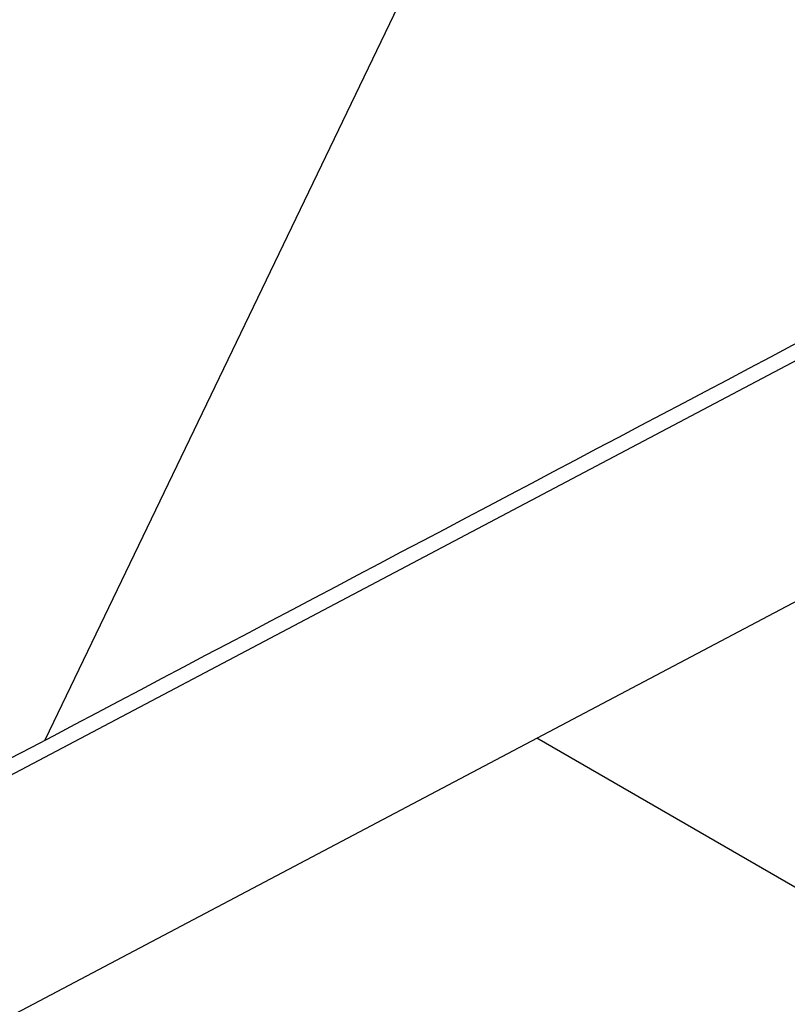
# Model space of a CAD drawing. Header units: millimetres. Extents: x -445 to 449, y -417 to 415.
# Tile 452 of 656: x -153.63 to -150.76, y -197.37 to -193.69. Entities that reach past the tile are written whole.
import ezdxf

# ---------------------------------------------------------------- set-up
doc = ezdxf.new("R2010")
doc.units = ezdxf.units.MM
doc.header["$MEASUREMENT"] = 0
doc.layers.add('Default', color=7, linetype='Continuous', true_color=0x000000)

msp = doc.modelspace()

# ---------------------------------------------------------------- linework, layer by layer
at = {"layer": 'Default', "color": 9, "true_color": 0xbfbfbf}
for p, q in [((-126.7962, -140.8193, -964.1487), (-153.5335, -196.3856, -941.8403)), ((-179.0864, -209.9413, -931.8565), (-93.5539, -164.7783, -984.4093)), ((-93.1518, -165.466, -984.3459), (-178.6843, -210.629, -931.793)), ((-90.193, -231.8853, -948.3763), (-151.6941, -196.3776, -948.3763))]:
    msp.add_line(p, q, dxfattribs=at)
at = {"layer": 'Default', "color": 9, "true_color": 0xbfbfbf, "extrusion": (0.839785, 0.468295, -0.274702)}
for centre, radius, start, end in [((-82.5275, -800.1423, -49.7466), 81, 13.441897, 157.669756), ((-82.5275, -800.1423, -48.7466), 80, 10.889447, 157.764801), ((-82.5275, -800.1423, -50.7466), 80, 10.717106, 160.108605), ((-82.5275, -800.1423, -49.7466), 79, 10.84081, 160.367444)]:
    msp.add_arc(centre, radius, start, end, dxfattribs=at)
at = {"layer": 'Default', "color": 9, "true_color": 0xbfbfbf}
for points, knots in [([(-89.2007, -145.2948, -795.8489), (-91.735, -148.0228, -809.3514), (-95.6539, -151.5081, -822.293), (-105.9504, -159.7811, -846.698), (-112.3411, -164.5785, -858.1827), (-127.2052, -175.2162, -879.2721), (-135.6201, -181.0167, -888.8135), (-153.971, -193.3092, -905.7416), (-163.9072, -199.8014, -913.1278), (-174.3742, -206.4999, -919.3924)], [709.935271, 709.935271, 709.935271, 709.935271, 752.393427, 752.393427, 794.836466, 794.836466, 837.156724, 837.156724, 879.495751, 879.495751, 879.495751, 879.495751]), ([(-177.0497, -206.9376, -915.0678), (-164.8013, -199.0305, -907.7323), (-142.1913, -184.0616, -890.1327), (-117.8657, -166.847, -859.1089), (-102.1091, -154.5684, -826.7284), (-96.1884, -149.1421, -805.7122), (-94.1546, -146.9534, -794.9563)], [-189.353565, -189.353565, -189.353565, -189.353565, -142.168743, -94.983921, -59.595304, -24.206688, -24.206688, -24.206688, -24.206688]), ([(-93.8806, -147.9368, -794.8248), (-95.9113, -150.115, -805.5602), (-101.823, -155.5084, -826.5453), (-117.5627, -167.6981, -858.9028), (-141.8844, -184.7843, -889.9418), (-164.5132, -199.6433, -907.5746), (-176.7775, -207.4933, -914.9287)], [0.016308, 0.016308, 0.016308, 0.016308, 35.008572, 70.017144, 116.695241, 163.373337, 163.373337, 163.373337, 163.373337]), ([(-93.1538, -148.6651, -794.7984), (-95.1935, -150.8437, -805.5551), (-101.1356, -156.2334, -826.5747), (-116.9587, -168.3981, -858.9657), (-141.3948, -185.4237, -890.0069), (-164.1121, -200.2091, -907.6235), (-176.4196, -208.0153, -914.9684)], [-1314.671432, -1314.671432, -1314.671432, -1314.671432, -1279.282813, -1243.894194, -1196.709369, -1149.524555, -1149.524555, -1149.524555, -1149.524555])]:
    msp.add_open_spline(points, degree=3, knots=knots, dxfattribs=at)
msp.add_open_spline([(-175.1133, -207.7802, -928.5813), (-133.513, -185.8143, -954.1413), (-91.9126, -163.8485, -979.7014)], degree=2, dxfattribs=at)

doc.saveas('drawing.dxf')
